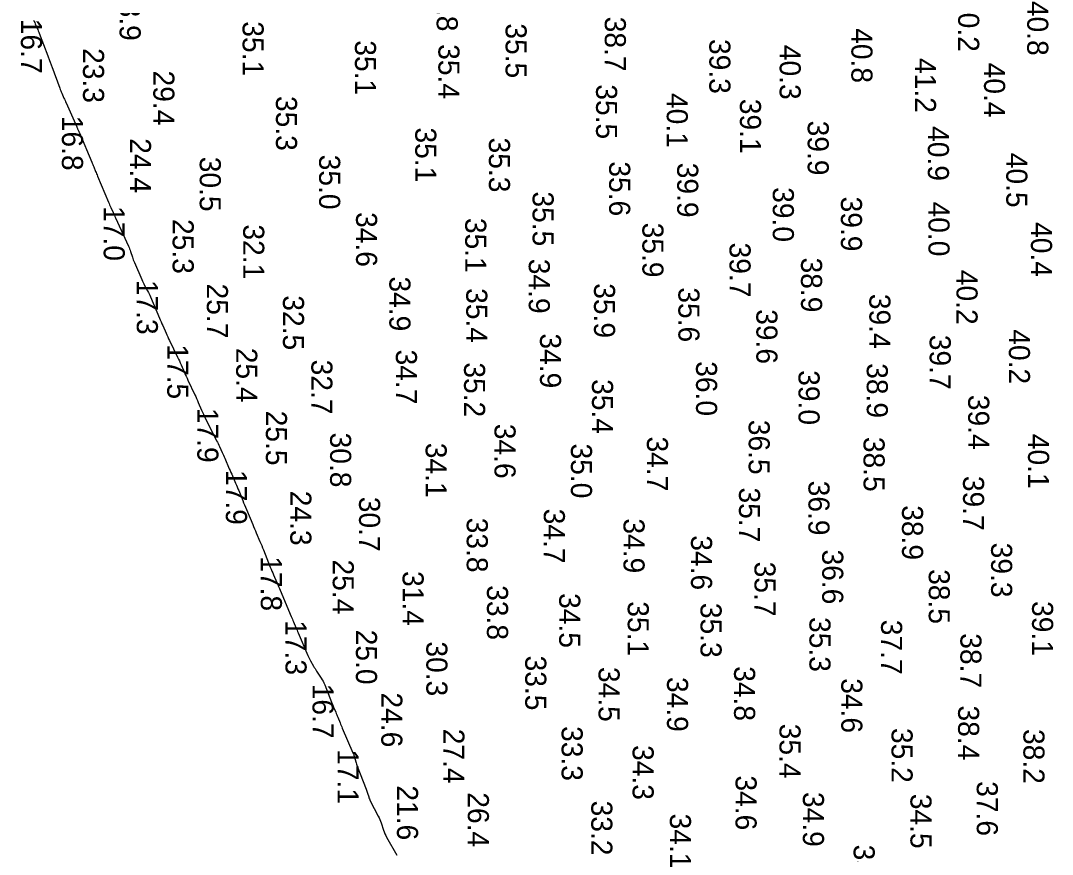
# Model space of a CAD drawing. Extents: x 1178573 to 1187098, y 693282 to 751751.
# Drawn here: x 1179698 to 1180309, y 703481 to 703975 of the extents above; entities that cross this region are included whole.
import ezdxf

# ---------------------------------------------------------------- set-up
doc = ezdxf.new("R2010")
doc.units = 0
doc.layers.add('V-HYDS-MINR', color=7, linetype='Continuous')
doc.layers.add('V-HYDS-SOUN', color=7, linetype='Continuous')

msp = doc.modelspace()

# ---------------------------------------------------------------- linework, layer by layer
at = {"layer": 'V-HYDS-MINR'}
msp.add_lwpolyline([(1179705.35, 703975.7), (1179705.65, 703975), (1179705.96, 703974.3), (1179706.27, 703973.59), (1179707.5, 703970.78), (1179707.8, 703970.08), (1179708.1, 703969.37), (1179708.38, 703968.66), (1179708.66, 703967.95), (1179713.78, 703954.47), (1179713.98, 703953.95), (1179714.18, 703953.43), (1179714.37, 703952.9), (1179714.56, 703952.37), (1179715.31, 703950.27), (1179715.5, 703949.74), (1179715.69, 703949.21), (1179715.88, 703948.69), (1179716.07, 703948.16), (1179720.84, 703935.34), (1179721.12, 703934.6), (1179721.42, 703933.86), (1179721.72, 703933.14), (1179722.04, 703932.41), (1179723.33, 703929.53), (1179723.65, 703928.8), (1179723.97, 703928.08), (1179724.29, 703927.36), (1179724.61, 703926.64), (1179730.88, 703912.45), (1179731.02, 703912.15), (1179731.15, 703911.84), (1179731.29, 703911.54), (1179731.42, 703911.24), (1179731.97, 703910.02), (1179732.11, 703909.72), (1179732.24, 703909.42), (1179732.37, 703909.11), (1179732.5, 703908.8), (1179739.83, 703891.51), (1179740.12, 703890.82), (1179740.41, 703890.13), (1179740.7, 703889.44), (1179740.98, 703888.75), (1179742.11, 703885.99), (1179742.4, 703885.3), (1179742.68, 703884.6), (1179742.97, 703883.91), (1179743.25, 703883.22), (1179749.71, 703867.71), (1179750.04, 703866.93), (1179750.38, 703866.16), (1179750.72, 703865.4), (1179751.07, 703864.63), (1179752.5, 703861.59), (1179752.86, 703860.83), (1179753.21, 703860.07), (1179753.56, 703859.31), (1179753.91, 703858.54), (1179761.58, 703841.64), (1179761.92, 703840.86), (1179762.24, 703840.07), (1179762.54, 703839.28), (1179762.82, 703838.47), (1179763.88, 703835.23), (1179764.15, 703834.43), (1179764.44, 703833.63), (1179764.75, 703832.83), (1179765.07, 703832.04), (1179769.42, 703821.83), (1179769.8, 703820.96), (1179770.21, 703820.11), (1179770.63, 703819.26), (1179771.08, 703818.43), (1179772.91, 703815.11), (1179773.36, 703814.27), (1179773.78, 703813.43), (1179774.19, 703812.57), (1179774.57, 703811.7), (1179779.96, 703799), (1179780.43, 703797.89), (1179780.91, 703796.77), (1179781.39, 703795.66), (1179781.88, 703794.55), (1179783.82, 703790.11), (1179784.31, 703789.01), (1179784.82, 703787.9), (1179785.33, 703786.81), (1179785.86, 703785.72), (1179790.7, 703775.82), (1179791.24, 703774.7), (1179791.76, 703773.58), (1179792.28, 703772.46), (1179792.78, 703771.33), (1179794.77, 703766.8), (1179795.27, 703765.66), (1179795.77, 703764.54), (1179796.29, 703763.41), (1179796.81, 703762.29), (1179800.88, 703753.59), (1179801.41, 703752.45), (1179801.93, 703751.3), (1179802.44, 703750.15), (1179802.95, 703749), (1179804.94, 703744.38), (1179805.45, 703743.23), (1179805.97, 703742.08), (1179806.51, 703740.95), (1179807.06, 703739.82), (1179813.82, 703726.32), (1179814.25, 703725.46), (1179814.67, 703724.6), (1179815.08, 703723.73), (1179815.48, 703722.86), (1179817.09, 703719.38), (1179817.49, 703718.5), (1179817.88, 703717.63), (1179818.27, 703716.75), (1179818.66, 703715.88), (1179821.35, 703709.69), (1179821.82, 703708.62), (1179822.29, 703707.54), (1179822.76, 703706.47), (1179823.23, 703705.39), (1179825.11, 703701.09), (1179825.57, 703700.01), (1179826.03, 703698.93), (1179826.48, 703697.85), (1179826.93, 703696.76), (1179829.31, 703690.89), (1179829.85, 703689.54), (1179830.4, 703688.2), (1179830.95, 703686.87), (1179831.51, 703685.53), (1179835.22, 703676.65), (1179835.74, 703675.39), (1179836.28, 703674.13), (1179836.81, 703672.88), (1179837.36, 703671.62), (1179839.53, 703666.62), (1179840.07, 703665.37), (1179840.6, 703664.11), (1179841.12, 703662.85), (1179841.62, 703661.58), (1179845.66, 703651.3), (1179846.12, 703650.15), (1179846.59, 703649), (1179847.08, 703647.85), (1179847.58, 703646.71), (1179849.59, 703642.17), (1179850.09, 703641.03), (1179850.58, 703639.89), (1179851.07, 703638.75), (1179851.55, 703637.6), (1179858.05, 703622.11), (1179858.4, 703621.3), (1179858.74, 703620.48), (1179859.09, 703619.67), (1179859.43, 703618.85), (1179860.83, 703615.6), (1179861.18, 703614.79), (1179861.53, 703613.97), (1179861.87, 703613.16), (1179862.22, 703612.35), (1179867.91, 703598.86), (1179868.26, 703598.05), (1179868.65, 703597.25), (1179869.05, 703596.46), (1179869.48, 703595.69), (1179871.26, 703592.63), (1179871.71, 703591.86), (1179872.17, 703591.11), (1179872.64, 703590.36), (1179873.13, 703589.62), (1179875.85, 703585.53), (1179876.44, 703584.58), (1179876.98, 703583.62), (1179877.46, 703582.62), (1179877.9, 703581.6), (1179881.94, 703571.27), (1179882.24, 703570.52), (1179882.54, 703569.77), (1179882.85, 703569.02), (1179883.16, 703568.28), (1179884.44, 703565.3), (1179884.75, 703564.56), (1179885.06, 703563.81), (1179885.37, 703563.07), (1179885.67, 703562.32), (1179887, 703558.99), (1179887.32, 703558.18), (1179887.65, 703557.38), (1179887.98, 703556.58), (1179888.33, 703555.78), (1179894.67, 703541.19), (1179894.93, 703540.55), (1179895.17, 703539.89), (1179895.39, 703539.23), (1179895.58, 703538.56), (1179896.3, 703535.86), (1179896.49, 703535.19), (1179896.69, 703534.53), (1179896.92, 703533.87), (1179897.16, 703533.22), (1179902.48, 703519.63), (1179902.7, 703519.07), (1179902.9, 703518.5), (1179903.09, 703517.93), (1179903.27, 703517.35), (1179903.97, 703515.03), (1179904.16, 703514.46), (1179904.37, 703513.89), (1179904.61, 703513.34), (1179904.88, 703512.8), (1179909.66, 703503.7), (1179910.16, 703502.7), (1179910.62, 703501.68), (1179911.03, 703500.64), (1179911.4, 703499.59), (1179912.8, 703495.32), (1179913.18, 703494.27), (1179913.61, 703493.24), (1179914.08, 703492.23), (1179914.61, 703491.24), (1179920.62, 703480.6)], dxfattribs=at)

# ---------------------------------------------------------------- texts
at = {"layer": 'V-HYDS-SOUN'}
for s, p in [('35.8 ', (1179944.3, 704001.55)), ('28.9 ', (1179756.31, 703996.01)), ('40.2 ', (1180253.46, 703989.45)), ('40.8 ', (1180294.4, 703987.15)), ('16.7 ', (1179697.8, 703976.55)), ('35.1 ', (1179829.21, 703975.04)), ('38.7 ', (1180043.96, 703977.77)), ('35.5 ', (1179985.15, 703973.81)), ('40.8 ', (1180190.16, 703970.94)), ('35.1 ', (1179895.84, 703963.78)), ('39.3 ', (1180105.94, 703964.55)), ('23.3 ', (1179734.61, 703959.13)), ('35.4 ', (1179945.31, 703961.47)), ('40.3 ', (1180147.63, 703961.07)), ('41.2 ', (1180227.84, 703953.26)), ('40.4 ', (1180268.8, 703950.51)), ('29.4 ', (1179776.28, 703945.82)), ('35.5 ', (1180038.79, 703937.66)), ('40.1 ', (1180080.69, 703932.52)), ('35.3 ', (1179849.01, 703930.75)), ('39.1 ', (1180124.09, 703929.07)), ('16.8 ', (1179722.12, 703919.01)), ('39.9 ', (1180164.25, 703916.12)), ('35.1 ', (1179931.57, 703912.08)), ('40.9 ', (1180235.51, 703912.87)), ('24.4 ', (1179762.43, 703905.7)), ('35.3 ', (1179975.26, 703906.08)), ('35.0 ', (1179874.6, 703895.92)), ('40.5 ', (1180281.99, 703897.07)), ('30.5 ', (1179803.81, 703894.71)), ('35.6 ', (1180046.55, 703891.97)), ('39.9 ', (1180086.88, 703891.16)), ('35.5 ', (1180001.16, 703874.14)), ('39.0 ', (1180143.57, 703876.66)), ('39.9 ', (1180183.96, 703871.08)), ('17.0 ', (1179746.85, 703865.44)), ('40.0 ', (1180235.86, 703868.13)), ('34.6 ', (1179896.49, 703861.89)), ('35.1 ', (1179961.2, 703858.44)), ('25.3 ', (1179787.76, 703857.79)), ('32.1 ', (1179829.57, 703854.6)), ('35.9 ', (1180066.25, 703855.62)), ('40.4 ', (1180296.62, 703855.96)), ('39.7 ', (1180117.91, 703843.81)), ('34.9 ', (1179998.89, 703834.2)), ('38.9 ', (1180160.31, 703834.92)), ('40.2 ', (1180252.48, 703827.64)), ('34.9 ', (1179916.25, 703823.73)), ('17.3 ', (1179766.5, 703821.73)), ('25.7 ', (1179808.04, 703819.5)), ('35.4 ', (1179961.81, 703816.79)), ('35.9 ', (1180037.57, 703819.7)), ('35.6 ', (1180087.6, 703817.27)), ('32.5 ', (1179853.16, 703812.53)), ('39.4 ', (1180200.82, 703813.41)), ('39.6 ', (1180133.82, 703804.31)), ('40.2 ', (1180283.55, 703792.37)), ('34.9 ', (1180005.55, 703789.94)), ('39.7 ', (1180236.58, 703789.12)), ('17.5 ', (1179784.55, 703783.49)), ('25.4 ', (1179825.42, 703781.42)), ('34.7 ', (1179920.11, 703780.36)), ('32.7 ', (1179869.98, 703774.39)), ('35.2 ', (1179960.52, 703772.78)), ('36.0 ', (1180098.06, 703773.45)), ('39.0 ', (1180158.82, 703768.13)), ('38.9 ', (1180199.28, 703772.26)), ('35.4 ', (1180036.38, 703762.82)), ('39.4 ', (1180259.41, 703753.5)), ('17.9 ', (1179802.37, 703745.81)), ('25.5 ', (1179843.05, 703744.12)), ('34.6 ', (1179978.57, 703736.33)), ('36.5 ', (1180129.27, 703738.71)), ('30.8 ', (1179881.11, 703731.12)), ('40.1 ', (1180294.89, 703730.39)), ('34.1 ', (1179937.74, 703725.07)), ('35.0 ', (1180023.88, 703724.63)), ('34.7 ', (1180068.93, 703728.79)), ('38.5 ', (1180197.38, 703728.57)), ('17.9 ', (1179819.33, 703708.94)), ('39.7 ', (1180256.36, 703705.46)), ('36.9 ', (1180164.7, 703702.61)), ('24.3 ', (1179857.51, 703696.63)), ('35.7 ', (1180123.52, 703698.57)), ('30.7 ', (1179898.26, 703693.06)), ('38.9 ', (1180220.18, 703688.04)), ('34.7 ', (1180007.81, 703686)), ('33.8 ', (1179962.11, 703680.66)), ('34.9 ', (1180055.06, 703680.23)), ('34.6 ', (1180095.08, 703670.22)), ('39.3 ', (1180273, 703665.83)), ('17.8 ', (1179840.03, 703657.79)), ('36.6 ', (1180172.86, 703661.79)), ('25.4 ', (1179882.67, 703655.86)), ('35.7 ', (1180132.71, 703654.57)), ('31.4 ', (1179924.08, 703649.01)), ('38.5 ', (1180236.03, 703650.12)), ('33.8 ', (1179974.12, 703640.63)), ('34.5 ', (1180016.94, 703635.92)), ('35.1 ', (1180057.56, 703631.08)), ('35.3 ', (1180100.72, 703630.13)), ('39.1 ', (1180297.29, 703631.21)), ('35.3 ', (1180165.29, 703621.73)), ('37.7 ', (1180207.77, 703620.13)), ('17.3 ', (1179854.66, 703619.86)), ('25.0 ', (1179896.42, 703614.23)), ('38.7 ', (1180254.79, 703612.12)), ('30.3 ', (1179938.15, 703607.3)), ('33.5 ', (1179996.79, 703598.88)), ('34.5 ', (1180040.26, 703592.15)), ('34.8 ', (1180120.61, 703592.57)), ('34.9 ', (1180080.85, 703586.2)), ('34.6 ', (1180184.18, 703585.45)), ('16.7 ', (1179870.67, 703582.2)), ('24.6 ', (1179911.45, 703576.98)), ('38.4 ', (1180253.44, 703569.28)), ('27.4 ', (1179948.26, 703555.5)), ('33.3 ', (1180018.37, 703557.07)), ('35.4 ', (1180147.54, 703558.46)), ('35.2 ', (1180213.96, 703555.95)), ('38.2 ', (1180292.15, 703555.33)), ('17.1 ', (1179885.51, 703543.35)), ('34.3 ', (1180060.46, 703545.81)), ('34.6 ', (1180121.49, 703527.8)), ('37.6 ', (1180264.5, 703524.39)), ('21.6 ', (1179920.76, 703521.9)), ('26.4 ', (1179962.76, 703517.81)), ('34.9 ', (1180161.42, 703517.99)), ('34.5 ', (1180225.17, 703516.89)), ('33.2 ', (1180035.95, 703512.87)), ('34.1 ', (1180082.56, 703505.16)), ('35.4 ', (1180191.5, 703486.77))]:
    msp.add_text(s, height=12.5, rotation=270, dxfattribs=at).set_placement(p)

doc.saveas('drawing.dxf')
